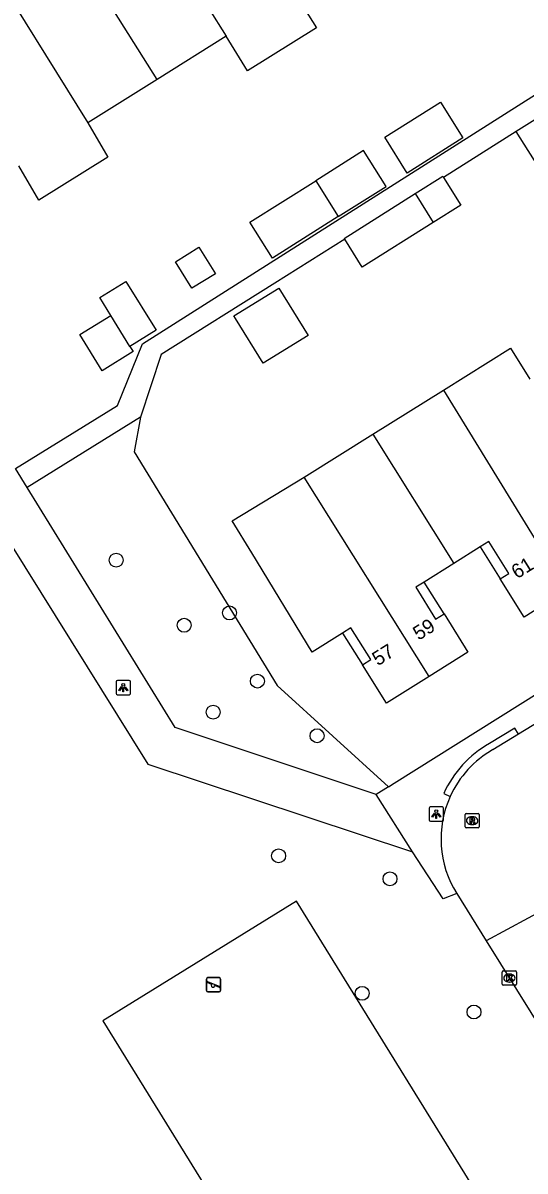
# Model space of a CAD drawing. Extents: x 157767 to 159171, y 387842 to 389425.
# Drawn here: x 158437.5 to 158472.8, y 388052.1 to 388132.7 of the extents above; entities that cross this region are included whole.
import ezdxf

# ---------------------------------------------------------------- set-up
doc = ezdxf.new("R2010")
doc.units = 0
for name, color, linetype in [('IMGEO_Boom', 7, 'Continuous'), ('IMGEO_Groenvoorziening', 7, 'Continuous'), ('IMGEO_Kolk', 7, 'Continuous'), ('IMGEO_Lichtpunt', 7, 'Continuous'), ('IMGEO_Pand', 7, 'Continuous'), ('IMGEO_Pand_nummerreeks', 7, 'Continuous'), ('IMGEO_Pand_overbouw', 7, 'Continuous'), ('IMGEO_Rijbaan_lokaal_open', 7, 'Continuous'), ('IMGEO_Rioolput', 7, 'Continuous'), ('IMGEO_Speelvoorziening', 7, 'Continuous'), ('IMGEO_Voetpad_open', 7, 'Continuous')]:
    doc.layers.add(name, color=color, linetype=linetype)

msp = doc.modelspace()

# ---------------------------------------------------------------- linework, layer by layer
at = {"layer": 'IMGEO_Boom'}
for centre in [(158444.088, 388094.992), (158452.045, 388091.278), (158448.869, 388090.413), (158454.011, 388086.49), (158450.908, 388084.303), (158458.206, 388082.65), (158455.502, 388074.205), (158463.332, 388072.594), (158461.371, 388064.544), (158469.235, 388063.229)]:
    msp.add_circle(centre, 0.489, dxfattribs=at)
at = {"layer": 'IMGEO_Groenvoorziening'}
for points in [[(158445.801, 388105.036), (158445.344, 388102.599), (158455.4, 388086.174), (158463.236, 388079.067)], [(158471.958, 388046.427), (158456.75, 388071.033), (158443.14, 388062.62), (158458.348, 388038.015), (158471.958, 388046.427)]]:
    msp.add_lwpolyline(points, dxfattribs=at)
at = {"layer": 'IMGEO_Kolk'}
for p, q in [((158471.224, 388065.188), (158471.224, 388066.04)), ((158471.299, 388066.114), (158472.151, 388066.114)), ((158471.712, 388065.894), (158471.737, 388065.894)), ((158472.225, 388066.04), (158472.225, 388065.188)), ((158472.151, 388065.114), (158471.299, 388065.114)), ((158471.735, 388065.334), (158471.71, 388065.334))]:
    msp.add_line(p, q, dxfattribs=at)
for points in [[(158471.224, 388065.188), (158471.224, 388066.04)], [(158471.299, 388066.114), (158472.151, 388066.114)], [(158471.545, 388065.814), (158471.668, 388065.814), (158471.668, 388065.663), (158471.798, 388065.814), (158471.962, 388065.814), (158471.816, 388065.663), (158471.969, 388065.414), (158471.817, 388065.414), (158471.732, 388065.578), (158471.668, 388065.511), (158471.668, 388065.414), (158471.545, 388065.414), (158471.545, 388065.814)], [(158472.225, 388066.04), (158472.225, 388065.188)], [(158472.151, 388065.114), (158471.299, 388065.114)]]:
    msp.add_lwpolyline(points, dxfattribs=at)
for centre, start, end in [((158471.301, 388066.038), 91.55205, 178.44795), ((158471.301, 388066.038), 91.55205, 178.44795), ((158472.149, 388066.038), 1.55205, 88.44795), ((158472.149, 388066.038), 1.55205, 88.44795), ((158471.301, 388065.19), 181.55205, 268.44795), ((158471.301, 388065.19), 181.55205, 268.44795), ((158472.149, 388065.19), 271.55205, 358.44795), ((158472.149, 388065.19), 271.55205, 358.44795)]:
    msp.add_arc(centre, 0.0765, start, end, dxfattribs=at)
for centre, major_axis, ratio, start_param, end_param in [((158471.711, 388065.614), (-0.387, 0.002), 0.722429, 4.712389, 7.853982), ((158471.736, 388065.614), (-0.39, 0.002), 0.717154, 1.570796, 4.712389)]:
    msp.add_ellipse(centre, major_axis=major_axis, ratio=ratio, start_param=start_param, end_param=end_param, dxfattribs=at)
at = {"layer": 'IMGEO_Lichtpunt'}
for p, q in [((158444.087, 388086.434), (158444.087, 388085.627)), ((158444.087, 388086.434), (158444.087, 388085.627)), ((158444.989, 388086.529), (158444.181, 388086.529)), ((158444.989, 388086.529), (158444.181, 388086.529)), ((158445.083, 388085.627), (158445.083, 388086.434)), ((158445.083, 388085.627), (158445.083, 388086.434)), ((158444.181, 388085.533), (158444.989, 388085.533)), ((158444.181, 388085.533), (158444.989, 388085.533)), ((158466.09, 388077.549), (158466.09, 388076.742)), ((158466.09, 388077.549), (158466.09, 388076.742)), ((158466.992, 388077.644), (158466.184, 388077.644)), ((158466.992, 388077.644), (158466.184, 388077.644)), ((158467.086, 388076.742), (158467.086, 388077.549)), ((158467.086, 388076.742), (158467.086, 388077.549)), ((158466.184, 388076.648), (158466.992, 388076.648)), ((158466.184, 388076.648), (158466.992, 388076.648))]:
    msp.add_line(p, q, dxfattribs=at)
for points in [[(158444.461, 388086.098), (158444.5, 388086.07), (158444.312, 388085.808), (158444.274, 388085.835), (158444.461, 388086.098)], [(158444.563, 388086.05), (158444.61, 388086.05), (158444.61, 388085.728), (158444.563, 388085.728), (158444.563, 388086.05)], [(158444.673, 388086.07), (158444.711, 388086.097), (158444.898, 388085.835), (158444.859, 388085.807), (158444.673, 388086.07)], [(158466.464, 388077.213), (158466.503, 388077.185), (158466.315, 388076.923), (158466.277, 388076.95), (158466.464, 388077.213)], [(158466.566, 388077.165), (158466.613, 388077.165), (158466.613, 388076.843), (158466.566, 388076.843), (158466.566, 388077.165)], [(158466.676, 388077.185), (158466.714, 388077.212), (158466.901, 388076.95), (158466.862, 388076.922), (158466.676, 388077.185)]]:
    msp.add_lwpolyline(points, dxfattribs=at)
for centre in [(158444.586, 388086.232), (158466.589, 388077.347)]:
    msp.add_circle(centre, 0.0994, dxfattribs=at)
for centre, start, end in [((158444.181, 388086.434), 90, 180), ((158444.181, 388086.434), 90, 180), ((158444.989, 388086.434), 0, 90), ((158444.989, 388086.434), 0, 90), ((158444.181, 388085.627), 180, 270), ((158444.181, 388085.627), 180, 270), ((158444.989, 388085.627), 270, 0), ((158444.989, 388085.627), 270, 360), ((158466.184, 388077.549), 90, 180), ((158466.184, 388077.549), 90, 180), ((158466.992, 388077.549), 0, 90), ((158466.992, 388077.549), 0, 90), ((158466.184, 388076.742), 180, 270), ((158466.184, 388076.742), 180, 270), ((158466.992, 388076.742), 270, 0), ((158466.992, 388076.742), 270, 360)]:
    msp.add_arc(centre, 0.0946, start, end, dxfattribs=at)
at = {"layer": 'IMGEO_Pand'}
for points in [[(158444.361, 388143.652), (158451.806, 388131.81)], [(158434.684, 388137.602), (158442.085, 388125.732)], [(158446.965, 388128.783), (158442.614, 388135.697)], [(158456.637, 388134.83), (158458.158, 388132.397), (158453.327, 388129.377), (158451.806, 388131.81)], [(158451.806, 388131.81), (158446.965, 388128.783)], [(158446.965, 388128.783), (158442.085, 388125.732)], [(158462.964, 388124.709), (158466.875, 388127.175), (158468.459, 388124.663), (158464.538, 388122.191), (158462.964, 388124.709)], [(158474.829, 388126.761), (158472.208, 388125.108)], [(158442.085, 388125.732), (158443.495, 388123.312), (158438.652, 388120.284), (158437.232, 388122.698)], [(158476.665, 388123.849), (158474.044, 388122.196), (158472.208, 388125.108)], [(158459.69, 388119.135), (158463.065, 388121.262), (158461.481, 388123.774), (158458.122, 388121.657)], [(158465.107, 388120.75), (158467.036, 388121.966), (158467.083, 388121.891)], [(158467.083, 388121.891), (158468.311, 388119.944), (158466.364, 388118.716)], [(158459.69, 388119.135), (158455.07, 388116.222), (158453.486, 388118.734), (158458.122, 388121.657)], [(158458.122, 388121.657), (158459.69, 388119.135)], [(158460.151, 388117.54), (158460.113, 388117.601), (158465.107, 388120.75)], [(158465.107, 388120.75), (158466.364, 388118.716)], [(158466.364, 388118.716), (158461.387, 388115.579), (158460.151, 388117.54)], [(158451.055, 388115.122), (158449.396, 388114.099), (158448.248, 388115.96), (158449.906, 388116.984), (158451.055, 388115.122)], [(158443.709, 388112.191), (158442.934, 388113.447), (158444.768, 388114.579), (158446.888, 388111.144), (158445.054, 388110.012)], [(158452.363, 388112.163), (158455.518, 388114.11), (158457.58, 388110.77), (158454.425, 388108.823), (158452.48, 388111.975), (158452.363, 388112.163)], [(158445.054, 388110.012), (158445.28, 388109.646), (158443.104, 388108.303), (158441.533, 388110.848), (158443.709, 388112.191)], [(158445.054, 388110.012), (158443.709, 388112.191)], [(158467.083, 388106.934), (158471.806, 388109.886), (158473.167, 388107.709)], [(158462.129, 388103.837), (158467.083, 388106.934)], [(158467.083, 388106.934), (158475.747, 388092.846)], [(158457.309, 388100.824), (158462.129, 388103.837)], [(158462.129, 388103.837), (158467.828, 388094.76)], [(158466.085, 388086.807), (158463.082, 388084.93), (158461.396, 388087.627), (158461.991, 388087.999), (158460.591, 388090.237), (158459.997, 388089.865), (158457.86, 388088.529), (158453.619, 388095.492), (158452.248, 388097.742), (158457.309, 388100.824)], [(158466.085, 388086.807), (158457.309, 388100.824)], [(158475.747, 388092.846), (158472.768, 388090.984), (158471.083, 388093.681), (158471.677, 388094.053), (158470.277, 388096.29), (158469.683, 388095.919), (158467.828, 388094.76)], [(158467.828, 388094.76), (158465.731, 388093.449), (158465.138, 388093.079), (158466.537, 388090.84), (158467.13, 388091.21), (158468.815, 388088.513), (158466.085, 388086.807)]]:
    msp.add_lwpolyline(points, dxfattribs=at)
at = {"layer": 'IMGEO_Pand_overbouw'}
for points in [[(158471.083, 388093.681), (158471.677, 388094.053), (158470.277, 388096.29), (158469.683, 388095.919)], [(158467.13, 388091.21), (158465.731, 388093.449), (158465.138, 388093.079), (158466.537, 388090.84)], [(158461.396, 388087.627), (158461.991, 388087.999), (158460.591, 388090.237), (158459.997, 388089.865)]]:
    msp.add_lwpolyline(points, close=True, dxfattribs=at)
at = {"layer": 'IMGEO_Rijbaan_lokaal_open'}
for points in [[(158476.21, 388085.092), (158472.358, 388082.754)], [(158472.358, 388082.754), (158470.565, 388081.669)], [(158468.02, 388071.562), (158470.088, 388068.244)], [(158474.521, 388070.623), (158470.088, 388068.244)], [(158470.088, 388068.244), (158484.907, 388044.466)]]:
    msp.add_lwpolyline(points, dxfattribs=at)
for centre, start, end in [((158474.14, 388075.397), 119.68268, 155.54975), ((158474.139, 388075.394), 155.52491, 212.0553)]:
    msp.add_arc(centre, 7.22, start, end, dxfattribs=at)
at = {"layer": 'IMGEO_Rioolput'}
for p, q in [((158468.609, 388076.253), (158468.609, 388077.105)), ((158468.684, 388077.179), (158469.536, 388077.179)), ((158469.097, 388076.959), (158469.122, 388076.959)), ((158469.61, 388077.105), (158469.61, 388076.253)), ((158469.536, 388076.179), (158468.684, 388076.179)), ((158469.12, 388076.399), (158469.095, 388076.399))]:
    msp.add_line(p, q, dxfattribs=at)
for points in [[(158468.609, 388076.253), (158468.609, 388077.105)], [(158468.684, 388077.179), (158469.536, 388077.179)], [(158469.198, 388076.877), (158468.946, 388076.879), (158468.946, 388076.479)], [(158469.124, 388076.798), (158469.07, 388076.798), (158469.07, 388076.717)], [(158469.07, 388076.717), (158469.122, 388076.717)], [(158469.61, 388077.105), (158469.61, 388076.253)], [(158469.536, 388076.179), (158468.684, 388076.179)], [(158468.946, 388076.479), (158469.07, 388076.479), (158469.07, 388076.641), (158469.081, 388076.641)], [(158469.128, 388076.612), (158469.199, 388076.479), (158469.339, 388076.479), (158469.274, 388076.605)]]:
    msp.add_lwpolyline(points, dxfattribs=at)
for centre, radius, start, end in [((158468.686, 388077.103), 0.0765, 91.55205, 178.44795), ((158468.686, 388077.103), 0.0765, 91.55205, 178.44795), ((158469.106, 388076.906), 0.19, 274.7715, 282.96867), ((158469.13, 388076.702), 0.0964, 77.00612, 93.18647), ((158469.144, 388076.759), 0.0378, 276.66336, 79.67722), ((158469.197, 388076.767), 0.109, 350.36119, 89.41601), ((158469.195, 388076.767), 0.112, 277.58423, 350.98172), ((158469.534, 388077.103), 0.0765, 1.55205, 88.44795), ((158469.534, 388077.103), 0.0765, 1.55205, 88.44795), ((158468.686, 388076.255), 0.0765, 181.55205, 268.44795), ((158468.686, 388076.255), 0.0765, 181.55205, 268.44795), ((158469.08, 388076.588), 0.0533, 26.02933, 88.69889), ((158469.179, 388076.552), 0.108, 29.51342, 73.79051), ((158469.534, 388076.255), 0.0765, 271.55205, 358.44795), ((158469.534, 388076.255), 0.0765, 271.55205, 358.44795)]:
    msp.add_arc(centre, radius, start, end, dxfattribs=at)
for centre, major_axis, ratio, start_param, end_param in [((158469.096, 388076.679), (-0.387, 0.002), 0.722429, 4.712389, 7.853982), ((158469.121, 388076.679), (-0.39, 0.002), 0.717154, 1.570796, 4.712389)]:
    msp.add_ellipse(centre, major_axis=major_axis, ratio=ratio, start_param=start_param, end_param=end_param, dxfattribs=at)
at = {"layer": 'IMGEO_Speelvoorziening'}
for p, q in [((158450.425, 388064.748), (158450.425, 388065.548)), ((158450.425, 388065.548), (158450.425, 388064.748)), ((158450.525, 388065.648), (158451.315, 388065.648)), ((158451.315, 388065.648), (158450.525, 388065.648)), ((158451.415, 388065.548), (158451.415, 388064.748)), ((158451.415, 388064.748), (158451.415, 388065.548)), ((158450.808, 388065.176), (158450.469, 388065.313)), ((158450.494, 388065.373), (158451.37, 388065.02)), ((158451.315, 388064.648), (158450.525, 388064.648)), ((158450.525, 388064.648), (158451.315, 388064.648)), ((158451.346, 388064.96), (158451.006, 388065.097))]:
    msp.add_line(p, q, dxfattribs=at)
for centre, radius, start, end in [((158450.525, 388065.548), 0.1, 90, 180), ((158450.525, 388065.548), 0.1, 90, 180), ((158451.315, 388065.548), 0.1, 0, 90), ((158451.315, 388065.548), 0.1, 360, 90), ((158450.525, 388064.748), 0.1, 180, 270), ((158450.525, 388064.748), 0.1, 180, 270), ((158450.482, 388065.343), 0.0327, 68.07798, 248.07798), ((158450.887, 388065.086), 0.12, 130.99278, 5.16318), ((158451.315, 388064.748), 0.1, 270, 0), ((158451.315, 388064.748), 0.1, 270, 0), ((158451.358, 388064.99), 0.0327, 248.07798, 68.07798)]:
    msp.add_arc(centre, radius, start, end, dxfattribs=at)
at = {"layer": 'IMGEO_Voetpad_open'}
for points in [[(158437.013, 388101.42), (158444.186, 388105.865), (158445.929, 388110.2), (158479.147, 388131.262)], [(158472.208, 388125.108), (158467.083, 388121.891)], [(158460.151, 388117.54), (158455.242, 388114.459), (158447.256, 388109.444), (158445.801, 388105.036)], [(158445.801, 388105.036), (158437.83, 388100.097)], [(158463.236, 388079.067), (158463.623, 388079.309), (158475.431, 388086.723), (158481.16, 388090.315), (158502.995, 388103.961)], [(158437.83, 388100.097), (158437.013, 388101.42)], [(158462.351, 388078.513), (158448.238, 388083.238), (158437.83, 388100.097)], [(158435.515, 388097.936), (158446.314, 388080.652), (158464.926, 388074.48)], [(158472.358, 388082.754), (158472.099, 388083.182), (158470.317, 388082.103)], [(158463.236, 388079.067), (158462.351, 388078.513)], [(158464.926, 388074.48), (158462.351, 388078.513)], [(158467.113, 388078.592), (158467.568, 388078.385)], [(158468.02, 388071.562), (158467.076, 388071.179), (158464.926, 388074.48)]]:
    msp.add_lwpolyline(points, dxfattribs=at)
msp.add_arc((158474.142, 388075.395), 7.722, 119.69299, 155.54232, dxfattribs=at)

# ---------------------------------------------------------------- texts
at = {"layer": 'IMGEO_Pand_nummerreeks'}
for s, p in [('61', (158472.261, 388093.639)), ('59', (158465.346, 388089.316)), ('57', (158462.479, 388087.525))]:
    msp.add_text(s, height=1, rotation=32.00449, dxfattribs=at).set_placement(p)

doc.saveas('drawing.dxf')
